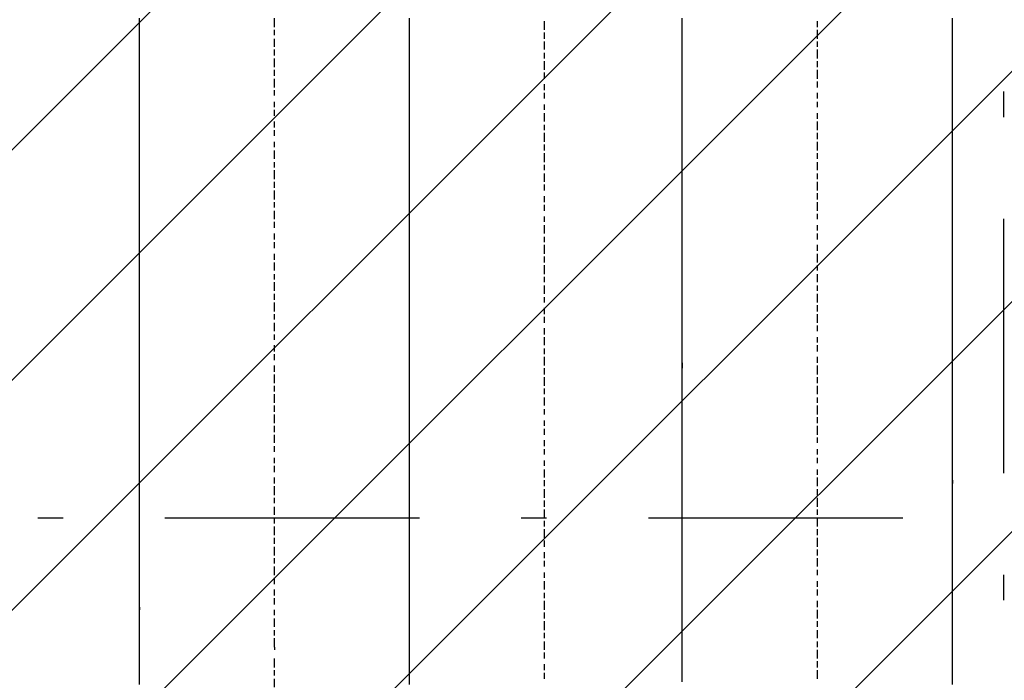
# Model space of a CAD drawing. Extents: x 997 to 109698, y 921 to 94021.
# Tile 484 of 656: x 34035 to 35486, y 42991 to 43965. Entities that reach past the tile are written whole.
import ezdxf

# ---------------------------------------------------------------- set-up
doc = ezdxf.new("R2010")
doc.units = 0
doc.header["$MEASUREMENT"] = 0
doc.layers.add('12', color=7, linetype='CONTINUOUS')
doc.layers.add('28', color=7, linetype='CONTINUOUS')

msp = doc.modelspace()

# ---------------------------------------------------------------- linework, layer by layer
at = {"layer": '12', "color": 5}
for p, q in [((34211.630503, 43958.563401), (34211.630503, 43966.563401)), ((34609.630503, 43953.563401), (34609.630503, 43966.563401)), ((35011.630503, 43958.563401), (35011.630503, 43966.563401)), ((35409.630503, 43953.563401), (35409.630503, 43966.563401)), ((34211.630503, 43945.563401), (34211.630503, 43958.563401)), ((34609.630503, 43945.563401), (34609.630503, 43953.563401)), ((35011.630503, 43945.563401), (35011.630503, 43958.563401)), ((35409.630503, 43945.563401), (35409.630503, 43953.563401)), ((34211.630503, 43936.563401), (34211.630503, 43945.563401)), ((34211.630503, 43928.563401), (34211.630503, 43936.563401)), ((34609.630503, 43932.563401), (34609.630503, 43945.563401)), ((35011.630503, 43936.563401), (35011.630503, 43945.563401)), ((35011.630503, 43928.563401), (35011.630503, 43936.563401)), ((35409.630503, 43936.563401), (35409.630503, 43945.563401)), ((35409.630503, 43924.563401), (35409.630503, 43936.563401)), ((34211.630503, 43915.563401), (34211.630503, 43928.563401)), ((34609.630503, 43924.563401), (34609.630503, 43932.563401)), ((34609.630503, 43915.563401), (34609.630503, 43924.563401)), ((35011.630503, 43915.563401), (35011.630503, 43928.563401)), ((35409.630503, 43915.563401), (35409.630503, 43924.563401)), ((34211.630503, 43907.563401), (34211.630503, 43915.563401)), ((34211.630503, 43898.563401), (34211.630503, 43907.563401)), ((34609.630503, 43903.563401), (34609.630503, 43915.563401)), ((35011.630503, 43907.563401), (35011.630503, 43915.563401)), ((35011.630503, 43898.563401), (35011.630503, 43907.563401)), ((35409.630503, 43903.563401), (35409.630503, 43915.563401)), ((34211.630503, 43886.563401), (34211.630503, 43898.563401)), ((34609.630503, 43894.563401), (34609.630503, 43903.563401)), ((34609.630503, 43886.563401), (34609.630503, 43894.563401)), ((35011.630503, 43886.563401), (35011.630503, 43898.563401)), ((35409.630503, 43894.563401), (35409.630503, 43903.563401)), ((35409.630503, 43886.563401), (35409.630503, 43894.563401)), ((34211.630503, 43877.563401), (34211.630503, 43886.563401)), ((34609.630503, 43873.563401), (34609.630503, 43886.563401)), ((35011.630503, 43877.563401), (35011.630503, 43886.563401)), ((35409.630503, 43873.563401), (35409.630503, 43886.563401)), ((34211.630503, 43869.563401), (34211.630503, 43877.563401)), ((34211.630503, 43856.563401), (34211.630503, 43869.563401)), ((34609.630503, 43864.563401), (34609.630503, 43873.563401)), ((34609.630503, 43856.563401), (34609.630503, 43864.563401)), ((35011.630503, 43869.563401), (35011.630503, 43877.563401)), ((35011.630503, 43856.563401), (35011.630503, 43869.563401)), ((35409.630503, 43864.563401), (35409.630503, 43873.563401)), ((35409.630503, 43856.563401), (35409.630503, 43864.563401)), ((34211.630503, 43848.563401), (34211.630503, 43856.563401)), ((34609.630503, 43843.563401), (34609.630503, 43856.563401)), ((35011.630503, 43848.563401), (35011.630503, 43856.563401)), ((35409.630503, 43843.563401), (35409.630503, 43856.563401)), ((34211.630503, 43835.563401), (34211.630503, 43848.563401)), ((34211.630503, 43826.563401), (34211.630503, 43835.563401)), ((34609.630503, 43835.563401), (34609.630503, 43843.563401)), ((34609.630503, 43822.563401), (34609.630503, 43835.563401)), ((35011.630503, 43835.563401), (35011.630503, 43848.563401)), ((35011.630503, 43826.563401), (35011.630503, 43835.563401)), ((35409.630503, 43835.563401), (35409.630503, 43843.563401)), ((35409.630503, 43826.563401), (35409.630503, 43835.563401)), ((34211.630503, 43818.563401), (34211.630503, 43826.563401)), ((34609.630503, 43814.563401), (34609.630503, 43822.563401)), ((35011.630503, 43818.563401), (35011.630503, 43826.563401)), ((35409.630503, 43814.563401), (35409.630503, 43826.563401)), ((34211.630503, 43805.563401), (34211.630503, 43818.563401)), ((34609.630503, 43805.563401), (34609.630503, 43814.563401)), ((35011.630503, 43805.563401), (35011.630503, 43818.563401)), ((35409.630503, 43805.563401), (35409.630503, 43814.563401)), ((34211.630503, 43797.563401), (34211.630503, 43805.563401)), ((34211.630503, 43788.563401), (34211.630503, 43797.563401)), ((34609.630503, 43793.563401), (34609.630503, 43805.563401)), ((34609.630503, 43784.563401), (34609.630503, 43793.563401)), ((35011.630503, 43797.563401), (35011.630503, 43805.563401)), ((35011.630503, 43788.563401), (35011.630503, 43797.563401)), ((35409.630503, 43793.563401), (35409.630503, 43805.563401)), ((35409.630503, 43784.563401), (35409.630503, 43793.563401)), ((34211.630503, 43776.563401), (34211.630503, 43788.563401)), ((34609.630503, 43776.563401), (34609.630503, 43784.563401)), ((35011.630503, 43776.563401), (35011.630503, 43788.563401)), ((35409.630503, 43776.563401), (35409.630503, 43784.563401)), ((34211.630503, 43767.563401), (34211.630503, 43776.563401)), ((34211.630503, 43759.563401), (34211.630503, 43767.563401)), ((34609.630503, 43763.563401), (34609.630503, 43776.563401)), ((34609.630503, 43754.563401), (34609.630503, 43763.563401)), ((35011.630503, 43767.563401), (35011.630503, 43776.563401)), ((35011.630503, 43759.563401), (35011.630503, 43767.563401)), ((35409.630503, 43763.563401), (35409.630503, 43776.563401)), ((35409.630503, 43754.563401), (35409.630503, 43763.563401)), ((34211.630503, 43746.563401), (34211.630503, 43759.563401)), ((34609.630503, 43746.563401), (34609.630503, 43754.563401)), ((35011.630503, 43746.563401), (35011.630503, 43759.563401)), ((35409.630503, 43746.563401), (35409.630503, 43754.563401)), ((34211.630503, 43737.563401), (34211.630503, 43746.563401)), ((34211.630503, 43725.563401), (34211.630503, 43737.563401)), ((34609.630503, 43733.563401), (34609.630503, 43746.563401)), ((34609.630503, 43725.563401), (34609.630503, 43733.563401)), ((35011.630503, 43737.563401), (35011.630503, 43746.563401)), ((35011.630503, 43725.563401), (35011.630503, 43737.563401)), ((35409.630503, 43733.563401), (35409.630503, 43746.563401)), ((35409.630503, 43725.563401), (35409.630503, 43733.563401)), ((34211.630503, 43716.563401), (34211.630503, 43725.563401)), ((34609.630503, 43716.563401), (34609.630503, 43725.563401)), ((35011.630503, 43716.563401), (35011.630503, 43725.563401)), ((35409.630503, 43716.563401), (35409.630503, 43725.563401)), ((34211.630503, 43708.563401), (34211.630503, 43716.563401)), ((34211.630503, 43695.563401), (34211.630503, 43708.563401)), ((34609.630503, 43704.563401), (34609.630503, 43716.563401)), ((34609.630503, 43695.563401), (34609.630503, 43704.563401)), ((35011.630503, 43708.563401), (35011.630503, 43716.563401)), ((35011.630503, 43695.563401), (35011.630503, 43708.563401)), ((35409.630503, 43704.563401), (35409.630503, 43716.563401)), ((35409.630503, 43695.563401), (35409.630503, 43704.563401)), ((34211.630503, 43687.563401), (34211.630503, 43695.563401)), ((34609.630503, 43682.563401), (34609.630503, 43695.563401)), ((35011.630503, 43687.563401), (35011.630503, 43695.563401)), ((35409.630503, 43682.563401), (35409.630503, 43695.563401)), ((34211.630503, 43678.563401), (34211.630503, 43687.563401)), ((34211.630503, 43666.563401), (34211.630503, 43678.563401)), ((34609.630503, 43674.563401), (34609.630503, 43682.563401)), ((35011.630503, 43678.563401), (35011.630503, 43687.563401)), ((35011.630503, 43666.563401), (35011.630503, 43678.563401)), ((35409.630503, 43674.563401), (35409.630503, 43682.563401)), ((34211.630503, 43657.563401), (34211.630503, 43666.563401)), ((34609.630503, 43666.563401), (34609.630503, 43674.563401)), ((34609.630503, 43653.563401), (34609.630503, 43666.563401)), ((35011.630503, 43657.563401), (35011.630503, 43666.563401)), ((35409.630503, 43666.563401), (35409.630503, 43674.563401)), ((35409.630503, 43653.563401), (35409.630503, 43666.563401)), ((34211.630503, 43649.563401), (34211.630503, 43657.563401)), ((34211.630503, 43636.563401), (34211.630503, 43649.563401)), ((34609.630503, 43644.563401), (34609.630503, 43653.563401)), ((35011.630503, 43649.563401), (35011.630503, 43657.563401)), ((35011.630503, 43636.563401), (35011.630503, 43649.563401)), ((35409.630503, 43644.563401), (35409.630503, 43653.563401)), ((34211.630503, 43627.563401), (34211.630503, 43636.563401)), ((34609.630503, 43636.563401), (34609.630503, 43644.563401)), ((34609.630503, 43623.563401), (34609.630503, 43636.563401)), ((35011.630503, 43627.563401), (35011.630503, 43636.563401)), ((35409.630503, 43636.563401), (35409.630503, 43644.563401)), ((35409.630503, 43623.563401), (35409.630503, 43636.563401)), ((34211.630503, 43615.563401), (34211.630503, 43627.563401)), ((34609.630503, 43615.563401), (34609.630503, 43623.563401)), ((35011.630503, 43615.563401), (35011.630503, 43627.563401)), ((35409.630503, 43615.563401), (35409.630503, 43623.563401)), ((34211.630503, 43606.563401), (34211.630503, 43615.563401)), ((34211.630503, 43598.563401), (34211.630503, 43606.563401)), ((34609.630503, 43606.563401), (34609.630503, 43615.563401)), ((34609.630503, 43594.563401), (34609.630503, 43606.563401)), ((35011.630503, 43606.563401), (35011.630503, 43615.563401)), ((35011.630503, 43598.563401), (35011.630503, 43606.563401)), ((35409.630503, 43606.563401), (35409.630503, 43615.563401)), ((35409.630503, 43594.563401), (35409.630503, 43606.563401)), ((34211.630503, 43585.563401), (34211.630503, 43598.563401)), ((34609.630503, 43585.563401), (34609.630503, 43594.563401)), ((35011.630503, 43585.563401), (35011.630503, 43598.563401)), ((35409.630503, 43585.563401), (35409.630503, 43594.563401)), ((34211.630503, 43577.563401), (34211.630503, 43585.563401)), ((34211.630503, 43568.563401), (34211.630503, 43577.563401)), ((34609.630503, 43572.563401), (34609.630503, 43585.563401)), ((35011.630503, 43577.563401), (35011.630503, 43585.563401)), ((35011.630503, 43568.563401), (35011.630503, 43577.563401)), ((35409.630503, 43572.563401), (35409.630503, 43585.563401)), ((34211.630503, 43555.563401), (34211.630503, 43568.563401)), ((34609.630503, 43564.563401), (34609.630503, 43572.563401)), ((34609.630503, 43555.563401), (34609.630503, 43564.563401)), ((35011.630503, 43555.563401), (35011.630503, 43568.563401)), ((35409.630503, 43564.563401), (35409.630503, 43572.563401)), ((35409.630503, 43555.563401), (35409.630503, 43564.563401)), ((34211.630503, 43547.563401), (34211.630503, 43555.563401)), ((34211.630503, 43539.563401), (34211.630503, 43547.563401)), ((34609.630503, 43543.563401), (34609.630503, 43555.563401)), ((35011.630503, 43547.563401), (35011.630503, 43555.563401)), ((35011.630503, 43539.563401), (35011.630503, 43547.563401)), ((35409.630503, 43543.563401), (35409.630503, 43555.563401)), ((34211.630503, 43526.563401), (34211.630503, 43539.563401)), ((34609.630503, 43534.563401), (34609.630503, 43543.563401)), ((34609.630503, 43526.563401), (34609.630503, 43534.563401)), ((35011.630503, 43526.563401), (35011.630503, 43539.563401)), ((35409.630503, 43534.563401), (35409.630503, 43543.563401)), ((35409.630503, 43526.563401), (35409.630503, 43534.563401)), ((34211.630503, 43517.563401), (34211.630503, 43526.563401)), ((34211.630503, 43505.563401), (34211.630503, 43517.563401)), ((34609.630503, 43513.563401), (34609.630503, 43526.563401)), ((35011.630503, 43517.563401), (35011.630503, 43526.563401)), ((35011.630503, 43509.563401), (35011.630503, 43517.563401)), ((35409.630503, 43513.563401), (35409.630503, 43526.563401)), ((34211.630503, 43496.563401), (34211.630503, 43505.563401)), ((34609.630503, 43505.563401), (34609.630503, 43513.563401)), ((34609.630503, 43496.563401), (34609.630503, 43505.563401)), ((35011.630503, 43496.563401), (35011.630503, 43509.563401)), ((35409.630503, 43505.563401), (35409.630503, 43513.563401)), ((35409.630503, 43496.563401), (35409.630503, 43505.563401)), ((34211.630503, 43488.563401), (34211.630503, 43496.563401)), ((34211.630503, 43475.563401), (34211.630503, 43488.563401)), ((34609.630503, 43484.563401), (34609.630503, 43496.563401)), ((35011.630503, 43488.563401), (35011.630503, 43496.563401)), ((35011.630503, 43475.563401), (35011.630503, 43488.563401)), ((35409.630503, 43484.563401), (35409.630503, 43496.563401)), ((34211.630503, 43467.563401), (34211.630503, 43475.563401)), ((34609.630503, 43475.563401), (34609.630503, 43484.563401)), ((34609.630503, 43462.563401), (34609.630503, 43475.563401)), ((35011.630503, 43467.563401), (35011.630503, 43475.563401)), ((35409.630503, 43475.563401), (35409.630503, 43484.563401)), ((35409.630503, 43462.563401), (35409.630503, 43475.563401)), ((34211.630503, 43458.563401), (34211.630503, 43467.563401)), ((34211.630503, 43445.563401), (34211.630503, 43458.563401)), ((34609.630503, 43454.563401), (34609.630503, 43462.563401)), ((35011.630503, 43458.563401), (35011.630503, 43467.563401)), ((35011.630503, 43445.563401), (35011.630503, 43458.563401)), ((35409.630503, 43454.563401), (35409.630503, 43462.563401)), ((34211.630503, 43437.563401), (34211.630503, 43445.563401)), ((34609.630503, 43445.563401), (34609.630503, 43454.563401)), ((34609.630503, 43433.563401), (34609.630503, 43445.563401)), ((35011.630503, 43437.563401), (35011.630503, 43445.563401)), ((35409.630503, 43445.563401), (35409.630503, 43454.563401)), ((35409.630503, 43433.563401), (35409.630503, 43445.563401)), ((34211.630503, 43428.563401), (34211.630503, 43437.563401)), ((34211.630503, 43416.563401), (34211.630503, 43428.563401)), ((34609.630503, 43424.563401), (34609.630503, 43433.563401)), ((35011.630503, 43428.563401), (35011.630503, 43437.563401)), ((35011.630503, 43416.563401), (35011.630503, 43428.563401)), ((35409.630503, 43424.563401), (35409.630503, 43433.563401)), ((34211.630503, 43407.563401), (34211.630503, 43416.563401)), ((34609.630503, 43416.563401), (34609.630503, 43424.563401)), ((34609.630503, 43403.563401), (34609.630503, 43416.563401)), ((35011.630503, 43407.563401), (35011.630503, 43416.563401)), ((35409.630503, 43416.563401), (35409.630503, 43424.563401)), ((35409.630503, 43403.563401), (35409.630503, 43416.563401)), ((34211.630503, 43395.563401), (34211.630503, 43407.563401)), ((34609.630503, 43395.563401), (34609.630503, 43403.563401)), ((35011.630503, 43399.563401), (35011.630503, 43407.563401)), ((35011.630503, 43386.563401), (35011.630503, 43399.563401)), ((35409.630503, 43395.563401), (35409.630503, 43403.563401)), ((34211.630503, 43386.563401), (34211.630503, 43395.563401)), ((34211.630503, 43378.563401), (34211.630503, 43386.563401)), ((34609.630503, 43386.563401), (34609.630503, 43395.563401)), ((34609.630503, 43373.563401), (34609.630503, 43386.563401)), ((35011.630503, 43378.563401), (35011.630503, 43386.563401)), ((35409.630503, 43386.563401), (35409.630503, 43395.563401)), ((35409.630503, 43373.563401), (35409.630503, 43386.563401)), ((34211.630503, 43365.563401), (34211.630503, 43378.563401)), ((34609.630503, 43365.563401), (34609.630503, 43373.563401)), ((35011.630503, 43365.563401), (35011.630503, 43378.563401)), ((35409.630503, 43365.563401), (35409.630503, 43373.563401)), ((34211.630503, 43356.563401), (34211.630503, 43365.563401)), ((34211.630503, 43348.563401), (34211.630503, 43356.563401)), ((34609.630503, 43352.563401), (34609.630503, 43365.563401)), ((35011.630503, 43356.563401), (35011.630503, 43365.563401)), ((35011.630503, 43348.563401), (35011.630503, 43356.563401)), ((35409.630503, 43356.563401), (35409.630503, 43365.563401)), ((35409.630503, 43344.563401), (35409.630503, 43356.563401)), ((34211.630503, 43335.563401), (34211.630503, 43348.563401)), ((34609.630503, 43344.563401), (34609.630503, 43352.563401)), ((34609.630503, 43335.563401), (34609.630503, 43344.563401)), ((35011.630503, 43335.563401), (35011.630503, 43348.563401)), ((35409.630503, 43335.563401), (35409.630503, 43344.563401)), ((34211.630503, 43327.563401), (34211.630503, 43335.563401)), ((34211.630503, 43318.563401), (34211.630503, 43327.563401)), ((34609.630503, 43323.563401), (34609.630503, 43335.563401)), ((35011.630503, 43327.563401), (35011.630503, 43335.563401)), ((35011.630503, 43318.563401), (35011.630503, 43327.563401)), ((35409.630503, 43323.563401), (35409.630503, 43335.563401)), ((34211.630503, 43306.563401), (34211.630503, 43318.563401)), ((34609.630503, 43314.563401), (34609.630503, 43323.563401)), ((34609.630503, 43306.563401), (34609.630503, 43314.563401)), ((35011.630503, 43306.563401), (35011.630503, 43318.563401)), ((35409.630503, 43314.563401), (35409.630503, 43323.563401)), ((35409.630503, 43306.563401), (35409.630503, 43314.563401)), ((34211.630503, 43297.563401), (34211.630503, 43306.563401)), ((34609.630503, 43293.563401), (34609.630503, 43306.563401)), ((35011.630503, 43297.563401), (35011.630503, 43306.563401)), ((35409.630503, 43293.563401), (35409.630503, 43306.563401)), ((34211.630503, 43289.563401), (34211.630503, 43297.563401)), ((34211.630503, 43276.563401), (34211.630503, 43289.563401)), ((34609.630503, 43285.563401), (34609.630503, 43293.563401)), ((34609.630503, 43276.563401), (34609.630503, 43285.563401)), ((35011.630503, 43289.563401), (35011.630503, 43297.563401)), ((35011.630503, 43276.563401), (35011.630503, 43289.563401)), ((35409.630503, 43285.563401), (35409.630503, 43293.563401)), ((35409.630503, 43276.563401), (35409.630503, 43285.563401)), ((34211.630503, 43268.563401), (34211.630503, 43276.563401)), ((34609.630503, 43263.563401), (34609.630503, 43276.563401)), ((35011.630503, 43268.563401), (35011.630503, 43276.563401)), ((35409.630503, 43263.563401), (35409.630503, 43276.563401)), ((34211.630503, 43255.563401), (34211.630503, 43268.563401)), ((34211.630503, 43246.563401), (34211.630503, 43255.563401)), ((34609.630503, 43255.563401), (34609.630503, 43263.563401)), ((34609.630503, 43242.563401), (34609.630503, 43255.563401)), ((35011.630503, 43255.563401), (35011.630503, 43268.563401)), ((35011.630503, 43246.563401), (35011.630503, 43255.563401)), ((35409.630503, 43255.563401), (35409.630503, 43263.563401)), ((35409.630503, 43246.563401), (35409.630503, 43255.563401)), ((34211.630503, 43238.563401), (34211.630503, 43246.563401)), ((34609.630503, 43234.563401), (34609.630503, 43242.563401)), ((35011.630503, 43238.563401), (35011.630503, 43246.563401)), ((35409.630503, 43234.563401), (35409.630503, 43246.563401)), ((34211.630503, 43225.563401), (34211.630503, 43238.563401)), ((34211.630503, 43217.563401), (34211.630503, 43225.563401)), ((34609.630503, 43225.563401), (34609.630503, 43234.563401)), ((34609.630503, 43213.563401), (34609.630503, 43225.563401)), ((35011.630503, 43225.563401), (35011.630503, 43238.563401)), ((35011.630503, 43217.563401), (35011.630503, 43225.563401)), ((35409.630503, 43225.563401), (35409.630503, 43234.563401)), ((35409.630503, 43213.563401), (35409.630503, 43225.563401)), ((34211.630503, 43208.563401), (34211.630503, 43217.563401)), ((34609.630503, 43204.563401), (34609.630503, 43213.563401)), ((35011.630503, 43208.563401), (35011.630503, 43217.563401)), ((35409.630503, 43204.563401), (35409.630503, 43213.563401)), ((34211.630503, 43196.563401), (34211.630503, 43208.563401)), ((34211.630503, 43187.563401), (34211.630503, 43196.563401)), ((34609.630503, 43196.563401), (34609.630503, 43204.563401)), ((34609.630503, 43183.563401), (34609.630503, 43196.563401)), ((35011.630503, 43196.563401), (35011.630503, 43208.563401)), ((35011.630503, 43187.563401), (35011.630503, 43196.563401)), ((35409.630503, 43196.563401), (35409.630503, 43204.563401)), ((35409.630503, 43183.563401), (35409.630503, 43196.563401)), ((34211.630503, 43179.563401), (34211.630503, 43187.563401)), ((34609.630503, 43174.563401), (34609.630503, 43183.563401)), ((35011.630503, 43179.563401), (35011.630503, 43187.563401)), ((35409.630503, 43174.563401), (35409.630503, 43183.563401)), ((34211.630503, 43166.563401), (34211.630503, 43179.563401)), ((34609.630503, 43166.563401), (34609.630503, 43174.563401)), ((35011.630503, 43166.563401), (35011.630503, 43179.563401)), ((35409.630503, 43166.563401), (35409.630503, 43174.563401)), ((34211.630503, 43158.563401), (34211.630503, 43166.563401)), ((34211.630503, 43145.563401), (34211.630503, 43158.563401)), ((34609.630503, 43153.563401), (34609.630503, 43166.563401)), ((34609.630503, 43145.563401), (34609.630503, 43153.563401)), ((35011.630503, 43158.563401), (35011.630503, 43166.563401)), ((35011.630503, 43145.563401), (35011.630503, 43158.563401)), ((35409.630503, 43153.563401), (35409.630503, 43166.563401)), ((35409.630503, 43145.563401), (35409.630503, 43153.563401)), ((34211.630503, 43136.563401), (34211.630503, 43145.563401)), ((34609.630503, 43136.563401), (34609.630503, 43145.563401)), ((35011.630503, 43136.563401), (35011.630503, 43145.563401)), ((35409.630503, 43136.563401), (35409.630503, 43145.563401)), ((34211.630503, 43128.563401), (34211.630503, 43136.563401)), ((34211.630503, 43115.563401), (34211.630503, 43128.563401)), ((34609.630503, 43124.563401), (34609.630503, 43136.563401)), ((34609.630503, 43115.563401), (34609.630503, 43124.563401)), ((35011.630503, 43128.563401), (35011.630503, 43136.563401)), ((35011.630503, 43115.563401), (35011.630503, 43128.563401)), ((35409.630503, 43124.563401), (35409.630503, 43136.563401)), ((35409.630503, 43115.563401), (35409.630503, 43124.563401)), ((34211.630503, 43107.563401), (34211.630503, 43115.563401)), ((34609.630503, 43102.563401), (34609.630503, 43115.563401)), ((35011.630503, 43107.563401), (35011.630503, 43115.563401)), ((35409.630503, 43102.563401), (35409.630503, 43115.563401)), ((34211.630503, 43098.563401), (34211.630503, 43107.563401)), ((34609.630503, 43094.563401), (34609.630503, 43102.563401)), ((35011.630503, 43098.563401), (35011.630503, 43107.563401)), ((35011.630503, 43086.563401), (35011.630503, 43098.563401)), ((35409.630503, 43094.563401), (35409.630503, 43102.563401)), ((34211.630503, 43086.563401), (34211.630503, 43094.563401)), ((34211.630503, 43073.563401), (34211.630503, 43086.563401)), ((34609.630503, 43086.563401), (34609.630503, 43094.563401)), ((34609.630503, 43073.563401), (34609.630503, 43086.563401)), ((35011.630503, 43077.563401), (35011.630503, 43086.563401)), ((35409.630503, 43086.563401), (35409.630503, 43094.563401)), ((35409.630503, 43073.563401), (35409.630503, 43086.563401)), ((34211.630503, 43064.563401), (34211.630503, 43073.563401)), ((34609.630503, 43064.563401), (34609.630503, 43073.563401)), ((35011.630503, 43069.563401), (35011.630503, 43077.563401)), ((35011.630503, 43056.563401), (35011.630503, 43069.563401)), ((35409.630503, 43064.563401), (35409.630503, 43073.563401)), ((34211.630503, 43056.563401), (34211.630503, 43064.563401)), ((34211.630503, 43043.563401), (34211.630503, 43056.563401)), ((34609.630503, 43056.563401), (34609.630503, 43064.563401)), ((34609.630503, 43043.563401), (34609.630503, 43056.563401)), ((35011.630503, 43047.563401), (35011.630503, 43056.563401)), ((35409.630503, 43056.563401), (35409.630503, 43064.563401)), ((35409.630503, 43043.563401), (35409.630503, 43056.563401)), ((34211.630503, 43035.563401), (34211.630503, 43043.563401)), ((34609.630503, 43035.563401), (34609.630503, 43043.563401)), ((35011.630503, 43035.563401), (35011.630503, 43047.563401)), ((35409.630503, 43035.563401), (35409.630503, 43043.563401)), ((34211.630503, 43026.563401), (34211.630503, 43035.563401)), ((34211.630503, 43014.563401), (34211.630503, 43026.563401)), ((34609.630503, 43026.563401), (34609.630503, 43035.563401)), ((34609.630503, 43014.563401), (34609.630503, 43026.563401)), ((35011.630503, 43026.563401), (35011.630503, 43035.563401)), ((35011.630503, 43018.563401), (35011.630503, 43026.563401)), ((35409.630503, 43026.563401), (35409.630503, 43035.563401)), ((35409.630503, 43014.563401), (35409.630503, 43026.563401)), ((34211.630503, 43005.563401), (34211.630503, 43014.563401)), ((34609.630503, 43005.563401), (34609.630503, 43014.563401)), ((35011.630503, 43005.563401), (35011.630503, 43018.563401)), ((35409.630503, 43005.563401), (35409.630503, 43014.563401)), ((34211.630503, 42997.563401), (34211.630503, 43005.563401)), ((34211.630503, 42984.563401), (34211.630503, 42997.563401)), ((34609.630503, 42992.563401), (34609.630503, 43005.563401)), ((35011.630503, 42997.563401), (35011.630503, 43005.563401)), ((35011.630503, 42988.563401), (35011.630503, 42997.563401)), ((35409.630503, 42992.563401), (35409.630503, 43005.563401)), ((34609.630503, 42984.563401), (34609.630503, 42992.563401)), ((35409.630503, 42984.563401), (35409.630503, 42992.563401))]:
    msp.add_line(p, q, dxfattribs=at)
at = {"layer": '12', "color": 1}
for p, q in [((34410.630503, 43953.563401), (34410.630503, 43966.563401)), ((34808.630503, 43949.563401), (34808.630503, 43962.563401)), ((35210.630503, 43953.563401), (35210.630503, 43962.563401)), ((34410.630503, 43941.563401), (34410.630503, 43949.563401)), ((34410.630503, 43924.563401), (34410.630503, 43936.563401)), ((34808.630503, 43936.563401), (34808.630503, 43945.563401)), ((35210.630503, 43936.563401), (35210.630503, 43949.563401)), ((34808.630503, 43920.563401), (34808.630503, 43932.563401)), ((35210.630503, 43924.563401), (35210.630503, 43932.563401)), ((34410.630503, 43911.563401), (34410.630503, 43920.563401)), ((34410.630503, 43894.563401), (34410.630503, 43907.563401)), ((34808.630503, 43907.563401), (34808.630503, 43915.563401)), ((35210.630503, 43907.563401), (35210.630503, 43920.563401)), ((34808.630503, 43890.563401), (34808.630503, 43903.563401)), ((35210.630503, 43894.563401), (35210.630503, 43903.563401)), ((34410.630503, 43881.563401), (34410.630503, 43890.563401)), ((34808.630503, 43877.563401), (34808.630503, 43886.563401)), ((35210.630503, 43877.563401), (35210.630503, 43890.563401)), ((34410.630503, 43864.563401), (34410.630503, 43877.563401)), ((34808.630503, 43860.563401), (34808.630503, 43869.563401)), ((35210.630503, 43864.563401), (35210.630503, 43873.563401)), ((34410.630503, 43852.563401), (34410.630503, 43860.563401)), ((34808.630503, 43848.563401), (34808.630503, 43856.563401)), ((35210.630503, 43848.563401), (35210.630503, 43856.563401)), ((34410.630503, 43835.563401), (34410.630503, 43843.563401)), ((34808.630503, 43831.563401), (34808.630503, 43839.563401)), ((35210.630503, 43835.563401), (35210.630503, 43843.563401)), ((34410.630503, 43822.563401), (34410.630503, 43831.563401)), ((34808.630503, 43814.563401), (34808.630503, 43826.563401)), ((35210.630503, 43818.563401), (35210.630503, 43826.563401)), ((34410.630503, 43805.563401), (34410.630503, 43814.563401)), ((34808.630503, 43801.563401), (34808.630503, 43809.563401)), ((35210.630503, 43801.563401), (35210.630503, 43814.563401)), ((34410.630503, 43793.563401), (34410.630503, 43801.563401)), ((34808.630503, 43784.563401), (34808.630503, 43797.563401)), ((35210.630503, 43788.563401), (35210.630503, 43797.563401)), ((34410.630503, 43776.563401), (34410.630503, 43784.563401)), ((34808.630503, 43771.563401), (34808.630503, 43780.563401)), ((35210.630503, 43771.563401), (35210.630503, 43784.563401)), ((34410.630503, 43759.563401), (34410.630503, 43771.563401)), ((34808.630503, 43754.563401), (34808.630503, 43767.563401)), ((35210.630503, 43759.563401), (35210.630503, 43767.563401)), ((34410.630503, 43746.563401), (34410.630503, 43754.563401)), ((34808.630503, 43742.563401), (34808.630503, 43750.563401)), ((35210.630503, 43742.563401), (35210.630503, 43754.563401)), ((34410.630503, 43729.563401), (34410.630503, 43742.563401)), ((34808.630503, 43725.563401), (34808.630503, 43737.563401)), ((35210.630503, 43729.563401), (35210.630503, 43737.563401)), ((34410.630503, 43716.563401), (34410.630503, 43725.563401)), ((34808.630503, 43712.563401), (34808.630503, 43721.563401)), ((35210.630503, 43712.563401), (35210.630503, 43725.563401)), ((34410.630503, 43699.563401), (34410.630503, 43712.563401)), ((34808.630503, 43695.563401), (34808.630503, 43704.563401)), ((35210.630503, 43699.563401), (35210.630503, 43708.563401)), ((34410.630503, 43687.563401), (34410.630503, 43695.563401)), ((34808.630503, 43682.563401), (34808.630503, 43691.563401)), ((35210.630503, 43682.563401), (35210.630503, 43695.563401)), ((34410.630503, 43670.563401), (34410.630503, 43682.563401)), ((35210.630503, 43670.563401), (35210.630503, 43678.563401)), ((34410.630503, 43657.563401), (34410.630503, 43666.563401)), ((34808.630503, 43666.563401), (34808.630503, 43674.563401)), ((34808.630503, 43649.563401), (34808.630503, 43661.563401)), ((35210.630503, 43653.563401), (35210.630503, 43661.563401)), ((34410.630503, 43640.563401), (34410.630503, 43649.563401)), ((35210.630503, 43640.563401), (35210.630503, 43649.563401)), ((34410.630503, 43627.563401), (34410.630503, 43636.563401)), ((34808.630503, 43636.563401), (34808.630503, 43644.563401)), ((34808.630503, 43619.563401), (34808.630503, 43632.563401)), ((35210.630503, 43623.563401), (35210.630503, 43632.563401)), ((34410.630503, 43610.563401), (34410.630503, 43619.563401)), ((35210.630503, 43606.563401), (35210.630503, 43619.563401)), ((34410.630503, 43594.563401), (34410.630503, 43606.563401)), ((34808.630503, 43606.563401), (34808.630503, 43615.563401)), ((34808.630503, 43589.563401), (34808.630503, 43602.563401)), ((35210.630503, 43594.563401), (35210.630503, 43602.563401)), ((34410.630503, 43581.563401), (34410.630503, 43589.563401)), ((35210.630503, 43577.563401), (35210.630503, 43589.563401)), ((34410.630503, 43564.563401), (34410.630503, 43577.563401)), ((34808.630503, 43577.563401), (34808.630503, 43585.563401)), ((34410.630503, 43551.563401), (34410.630503, 43560.563401)), ((34808.630503, 43560.563401), (34808.630503, 43572.563401)), ((35210.630503, 43564.563401), (35210.630503, 43572.563401)), ((35210.630503, 43547.563401), (35210.630503, 43560.563401)), ((34410.630503, 43534.563401), (34410.630503, 43547.563401)), ((34808.630503, 43547.563401), (34808.630503, 43555.563401)), ((34410.630503, 43522.563401), (34410.630503, 43530.563401)), ((34808.630503, 43530.563401), (34808.630503, 43539.563401)), ((35210.630503, 43534.563401), (35210.630503, 43543.563401)), ((35210.630503, 43517.563401), (35210.630503, 43530.563401)), ((34410.630503, 43505.563401), (34410.630503, 43517.563401)), ((34808.630503, 43517.563401), (34808.630503, 43526.563401)), ((34808.630503, 43500.563401), (34808.630503, 43509.563401)), ((35210.630503, 43505.563401), (35210.630503, 43513.563401)), ((34410.630503, 43492.563401), (34410.630503, 43500.563401)), ((34808.630503, 43484.563401), (34808.630503, 43496.563401)), ((35210.630503, 43488.563401), (35210.630503, 43496.563401)), ((34410.630503, 43475.563401), (34410.630503, 43484.563401)), ((34808.630503, 43471.563401), (34808.630503, 43479.563401)), ((35210.630503, 43475.563401), (35210.630503, 43484.563401)), ((34410.630503, 43462.563401), (34410.630503, 43471.563401)), ((34808.630503, 43454.563401), (34808.630503, 43467.563401)), ((35210.630503, 43458.563401), (35210.630503, 43467.563401)), ((34410.630503, 43445.563401), (34410.630503, 43454.563401)), ((34808.630503, 43441.563401), (34808.630503, 43450.563401)), ((35210.630503, 43441.563401), (35210.630503, 43454.563401)), ((34410.630503, 43428.563401), (34410.630503, 43441.563401)), ((34808.630503, 43424.563401), (34808.630503, 43437.563401)), ((35210.630503, 43428.563401), (35210.630503, 43437.563401)), ((34410.630503, 43416.563401), (34410.630503, 43424.563401)), ((34808.630503, 43412.563401), (34808.630503, 43420.563401)), ((35210.630503, 43412.563401), (35210.630503, 43424.563401)), ((34410.630503, 43399.563401), (34410.630503, 43412.563401)), ((34808.630503, 43395.563401), (34808.630503, 43407.563401)), ((35210.630503, 43399.563401), (35210.630503, 43407.563401)), ((34410.630503, 43386.563401), (34410.630503, 43395.563401)), ((34808.630503, 43382.563401), (34808.630503, 43390.563401)), ((35210.630503, 43382.563401), (35210.630503, 43395.563401)), ((34410.630503, 43369.563401), (34410.630503, 43382.563401)), ((34808.630503, 43365.563401), (34808.630503, 43373.563401)), ((35210.630503, 43369.563401), (35210.630503, 43378.563401)), ((34410.630503, 43356.563401), (34410.630503, 43365.563401)), ((34808.630503, 43352.563401), (34808.630503, 43361.563401)), ((35210.630503, 43352.563401), (35210.630503, 43365.563401)), ((34410.630503, 43340.563401), (34410.630503, 43352.563401)), ((34808.630503, 43335.563401), (34808.630503, 43344.563401)), ((35210.630503, 43340.563401), (35210.630503, 43348.563401)), ((34410.630503, 43327.563401), (34410.630503, 43335.563401)), ((34808.630503, 43323.563401), (34808.630503, 43331.563401)), ((35210.630503, 43323.563401), (35210.630503, 43331.563401)), ((34410.630503, 43310.563401), (34410.630503, 43318.563401)), ((34808.630503, 43306.563401), (34808.630503, 43314.563401)), ((35210.630503, 43310.563401), (35210.630503, 43318.563401)), ((34410.630503, 43297.563401), (34410.630503, 43306.563401)), ((34808.630503, 43289.563401), (34808.630503, 43301.563401)), ((35210.630503, 43293.563401), (35210.630503, 43301.563401)), ((34410.630503, 43280.563401), (34410.630503, 43289.563401)), ((34808.630503, 43276.563401), (34808.630503, 43285.563401)), ((35210.630503, 43276.563401), (35210.630503, 43289.563401)), ((34410.630503, 43263.563401), (34410.630503, 43276.563401)), ((34808.630503, 43259.563401), (34808.630503, 43272.563401)), ((35210.630503, 43263.563401), (35210.630503, 43272.563401)), ((34410.630503, 43251.563401), (34410.630503, 43259.563401)), ((34808.630503, 43246.563401), (34808.630503, 43255.563401)), ((35210.630503, 43246.563401), (35210.630503, 43259.563401)), ((34410.630503, 43234.563401), (34410.630503, 43246.563401)), ((34808.630503, 43229.563401), (34808.630503, 43242.563401)), ((35210.630503, 43234.563401), (35210.630503, 43242.563401)), ((34410.630503, 43221.563401), (34410.630503, 43229.563401)), ((34808.630503, 43217.563401), (34808.630503, 43225.563401)), ((35210.630503, 43217.563401), (35210.630503, 43229.563401)), ((34410.630503, 43204.563401), (34410.630503, 43217.563401)), ((34808.630503, 43200.563401), (34808.630503, 43213.563401)), ((35210.630503, 43204.563401), (35210.630503, 43213.563401)), ((34410.630503, 43191.563401), (34410.630503, 43200.563401)), ((34808.630503, 43187.563401), (34808.630503, 43196.563401)), ((35210.630503, 43187.563401), (35210.630503, 43200.563401)), ((34410.630503, 43174.563401), (34410.630503, 43187.563401)), ((35210.630503, 43174.563401), (35210.630503, 43183.563401)), ((34410.630503, 43162.563401), (34410.630503, 43170.563401)), ((34808.630503, 43170.563401), (34808.630503, 43179.563401)), ((35210.630503, 43158.563401), (35210.630503, 43170.563401)), ((34410.630503, 43145.563401), (34410.630503, 43158.563401)), ((34808.630503, 43158.563401), (34808.630503, 43166.563401)), ((35210.630503, 43145.563401), (35210.630503, 43153.563401)), ((34410.630503, 43132.563401), (34410.630503, 43141.563401)), ((34808.630503, 43141.563401), (34808.630503, 43149.563401)), ((34410.630503, 43115.563401), (34410.630503, 43124.563401)), ((34808.630503, 43124.563401), (34808.630503, 43136.563401)), ((35210.630503, 43128.563401), (35210.630503, 43136.563401)), ((35210.630503, 43115.563401), (35210.630503, 43124.563401)), ((34410.630503, 43102.563401), (34410.630503, 43111.563401)), ((34808.630503, 43111.563401), (34808.630503, 43119.563401)), ((34808.630503, 43094.563401), (34808.630503, 43107.563401)), ((35210.630503, 43098.563401), (35210.630503, 43107.563401)), ((34410.630503, 43086.563401), (34410.630503, 43094.563401)), ((34410.630503, 43069.563401), (34410.630503, 43081.563401)), ((34808.630503, 43081.563401), (34808.630503, 43090.563401)), ((35210.630503, 43081.563401), (35210.630503, 43094.563401)), ((34808.630503, 43064.563401), (34808.630503, 43077.563401)), ((35210.630503, 43069.563401), (35210.630503, 43077.563401)), ((34410.630503, 43056.563401), (34410.630503, 43064.563401)), ((34410.630503, 43039.563401), (34410.630503, 43052.563401)), ((34808.630503, 43052.563401), (34808.630503, 43060.563401)), ((35210.630503, 43052.563401), (35210.630503, 43064.563401)), ((34410.630503, 43039.563401), (34410.630503, 43035.563401)), ((34808.630503, 43035.563401), (34808.630503, 43047.563401)), ((35210.630503, 43039.563401), (35210.630503, 43047.563401)), ((34410.630503, 43009.563401), (34410.630503, 43022.563401)), ((34808.630503, 43022.563401), (34808.630503, 43031.563401)), ((35210.630503, 43022.563401), (35210.630503, 43035.563401)), ((34808.630503, 43005.563401), (34808.630503, 43014.563401)), ((35210.630503, 43009.563401), (35210.630503, 43018.563401)), ((34410.630503, 42997.563401), (34410.630503, 43005.563401)), ((34808.630503, 42992.563401), (34808.630503, 43001.563401)), ((35210.630503, 42992.563401), (35210.630503, 43005.563401)), ((34410.630503, 42980.563401), (34410.630503, 42992.563401))]:
    msp.add_line(p, q, dxfattribs=at)
at = {"layer": '12', "color": 5}
for points in [[(35011.630503, 43454.563401), (35011.630503, 43458.563401), (35011.630503, 43450.563401)], [(35409.630503, 43276.563401), (35409.630503, 43285.563401), (35409.630503, 43280.563401)]]:
    msp.add_lwpolyline(points, dxfattribs=at)
msp.add_lwpolyline([(34211.630503, 43098.563401), (34211.630503, 43094.563401), (34211.630503, 43098.563401)], close=True, dxfattribs=at)
at = {"layer": '28', "color": 2}
for p, q in [((25622.064791, 35370.953237), (36822.636205, 46571.524651)), ((25961.476046, 35370.953237), (36822.636205, 46232.113396)), ((26300.887301, 35370.953237), (36822.636205, 45892.702141)), ((26640.298556, 35370.953237), (36822.636205, 45553.290886)), ((26979.709811, 35370.953237), (36822.636205, 45213.879632)), ((27319.121066, 35370.953237), (36822.636205, 44874.468377)), ((27658.532321, 35370.953237), (36822.636205, 44535.057122))]:
    msp.add_line(p, q, dxfattribs=at)
at = {"layer": '28', "color": 4, "linetype": 'Continuous'}
for p, q in [((35485.630503, 43821.063401), (35485.630503, 43858.563401)), ((34099.130503, 43229.563401), (34061.630503, 43229.563401)), ((34811.630503, 43229.563401), (34774.130503, 43229.563401)), ((35485.630503, 43108.563401), (35485.630503, 43146.063401))]:
    msp.add_line(p, q, dxfattribs=at)
at = {"layer": '28', "color": 4}
for p, q in [((35485.630503, 43296.063401), (35485.630503, 43671.063401)), ((34624.130503, 43229.563401), (34249.130503, 43229.563401)), ((35336.630503, 43229.563401), (34961.630503, 43229.563401))]:
    msp.add_line(p, q, dxfattribs=at)

doc.saveas('drawing.dxf')
